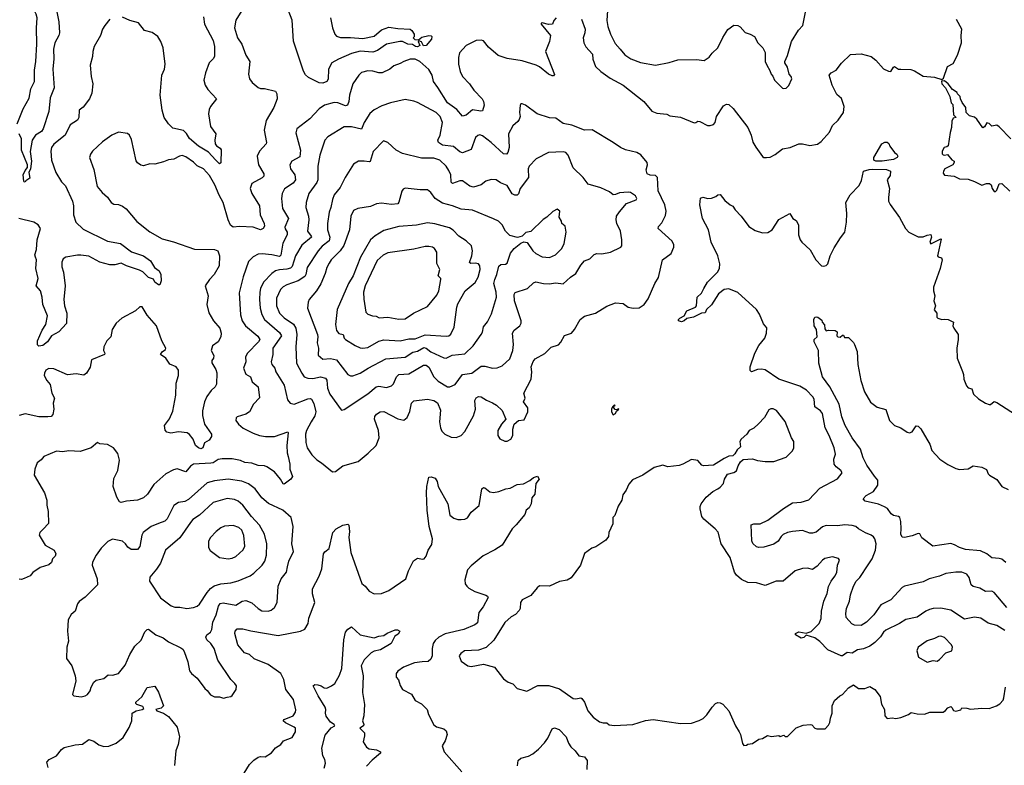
# Model space of a CAD drawing. Extents: x 2057697 to 2160550, y 827490 to 1016834.
# Tile 367 of 509: x 2111630 to 2119535, y 951158 to 957141. Entities that reach past the tile are written whole.
import ezdxf

# ---------------------------------------------------------------- set-up
doc = ezdxf.new("R2010")
doc.units = 0

msp = doc.modelspace()

# ---------------------------------------------------------------- linework, layer by layer
at = {"layer": '0CON20XD'}
for points in [[(2111611.4, 956305), (2111657.5, 956425), (2111707.6, 956512.4), (2111720.5, 956585), (2111750, 956645), (2111750.2, 956735), (2111760.2, 956805), (2111768, 956945), (2111765.3, 957075.3), (2111771.1, 957155), (2111763.8, 957185), (2111720.8, 957270.8), (2111601.2, 957421.2)], [(2113414.4, 957215), (2113365, 957136.7), (2113355.6, 957075), (2113378.5, 956995), (2113412.7, 956945), (2113445, 956856.2), (2113478.1, 956805), (2113468, 956705), (2113476, 956665), (2113495.8, 956635.8), (2113545, 956597.5), (2113565, 956589.2), (2113595, 956590), (2113685, 956567.5), (2113696.1, 956546.1), (2113698.8, 956505), (2113672, 956435), (2113608.8, 956331.2), (2113594.4, 956255), (2113611.4, 956155), (2113608.6, 956145), (2113555.8, 956085), (2113538, 956045), (2113548.5, 955975), (2113591.4, 955905), (2113591.4, 955885), (2113578.4, 955871.6), (2113494.6, 955825.4), (2113481.1, 955785), (2113492.9, 955745), (2113555, 955646.2), (2113561.2, 955575), (2113594.5, 955505), (2113596.9, 955485), (2113585, 955464), (2113565, 955454.2), (2113505, 955475.6), (2113395, 955481.9), (2113345, 955475.7), (2113322.8, 955492.8), (2113304.2, 955535.8), (2113265.3, 955675), (2113232.2, 955732.2), (2113198.1, 955815), (2113155, 955890.9), (2113105, 955944.6), (2113055, 955968.5), (2113025, 955998.9), (2112965, 956040), (2112935, 956050), (2112913.2, 956046.8), (2112868.3, 956021.7), (2112825, 956017.1), (2112785, 955999.2), (2112715, 955981.2), (2112675, 955984), (2112625, 955968.8), (2112604.1, 955974.1), (2112575, 955993.3), (2112565, 956007.5), (2112528.8, 956178.8), (2112513.3, 956215), (2112495, 956228.8), (2112425, 956239.2), (2112370, 956215), (2112295, 956160), (2112216.2, 956085), (2112198.8, 956061.2), (2112190, 956035), (2112225, 955937.5), (2112253.6, 955803.6), (2112293.4, 955753.4), (2112335.6, 955715.6), (2112363.6, 955673.6), (2112385, 955660.8), (2112425, 955657.1), (2112455, 955645.6), (2112485, 955624.2), (2112571.1, 955521.1), (2112675, 955438.9), (2112775, 955381.4), (2112865, 955359.2), (2113035, 955300.6), (2113195, 955296.2), (2113220, 955285), (2113235.9, 955245.9), (2113232.5, 955165), (2113192.6, 955097.4), (2113153.2, 955056.8), (2113120.8, 955005), (2113144, 954925), (2113132.9, 954855), (2113148.2, 954788.2), (2113186, 954725), (2113237.5, 954665), (2113249.2, 954625), (2113246, 954595), (2113225, 954556.7), (2113178, 954525), (2113167.5, 954485), (2113189.2, 954445), (2113185.8, 954425), (2113171.9, 954405), (2113173.1, 954386.9), (2113204.5, 954335), (2113213.1, 954306.9), (2113210.8, 954215), (2113200.8, 954195), (2113166.7, 954165), (2113133.2, 954116.8), (2113114.7, 954075.3), (2113097.9, 954002.1), (2113098.8, 953965), (2113113.1, 953895), (2113171.2, 953815), (2113170, 953795), (2113152.7, 953767.3), (2113114.3, 953745), (2113100, 953705), (2113085, 953696.9), (2113065, 953704.2), (2113040.8, 953725), (2113024, 953774), (2112995, 953811.2), (2112975, 953826.2), (2112905, 953833.8), (2112845, 953824), (2112811.7, 953831.7), (2112798.3, 953848.3), (2112793.8, 953885), (2112832.5, 953937.5), (2112859.7, 953999.7), (2112883, 954127), (2112887.1, 954225), (2112906.4, 954285), (2112905, 954327.5), (2112886.2, 954355), (2112836.1, 954376.1), (2112804.3, 954425), (2112761.2, 954455), (2112775, 954475.7), (2112800, 954495), (2112802.5, 954505), (2112771.4, 954565), (2112728, 954685), (2112655, 954768.8), (2112615, 954836.7), (2112595, 954836.7), (2112560, 954805), (2112451.2, 954745), (2112404.1, 954705.9), (2112373.8, 954655), (2112361.2, 954595), (2112331.2, 954565), (2112306.2, 954515), (2112304.2, 954485), (2112313.8, 954465), (2112311.2, 954455), (2112207.8, 954412.2), (2112195, 954353.3), (2112166, 954305), (2112145, 954287.5), (2112085, 954299.2), (2112015, 954291.9), (2111905, 954340), (2111865, 954342.5), (2111840.6, 954329.4), (2111829.2, 954305), (2111827.5, 954285), (2111848.8, 954245), (2111874.2, 954214.2), (2111888, 954145), (2111910.8, 954105), (2111900, 954065), (2111904.2, 954015), (2111897.3, 953972.7), (2111883.1, 953956.9), (2111857.1, 953952.9), (2111785, 953954.4), (2111675, 953979.4), (2111625, 953964.3)], [(2114126.2, 957155), (2114141.6, 957075), (2114159.5, 957025), (2114175, 957008.5), (2114206.9, 956996.9), (2114285, 956997.9), (2114385, 956990), (2114475, 957010), (2114535, 957059.4), (2114595, 957081.5), (2114665, 957070.6), (2114765.8, 957065.8), (2114780, 957055), (2114797.5, 957025), (2114797, 957003), (2114790, 956995), (2114803, 956983), (2114831.7, 956978.3), (2114859.2, 957000.8), (2114915, 957013.1), (2114935, 957011.2), (2114939.2, 957005), (2114935.4, 956984.6), (2114895, 956934.3), (2114871.8, 956931.8), (2114855, 956962.5), (2114835, 956970), (2114830, 956965), (2114842.5, 956935), (2114825, 956922.9), (2114808.6, 956925), (2114785, 956942.5), (2114746.7, 956943.3), (2114705, 956964.6), (2114683.6, 956966.4), (2114575, 956943.3), (2114502.2, 956895), (2114465, 956879.8), (2114365, 956888.4), (2114295, 956869.2), (2114190, 956825), (2114135.4, 956794.6), (2114109.5, 956745), (2114107.6, 956662.4), (2114095, 956646.2), (2114065, 956630.8), (2114035, 956634.5), (2113948.3, 956678.3), (2113925, 956698.1), (2113907.9, 956727.9), (2113867.4, 956857.4), (2113829.2, 956969.2), (2113817.4, 957137.4), (2113785, 957221.2)], [(2116349.5, 957215), (2116345.5, 957135), (2116352.2, 957085), (2116373.1, 957025), (2116410.2, 956950.2), (2116450.8, 956905), (2116488.9, 956858.9), (2116537, 956827), (2116615, 956798.1), (2116735, 956775.8), (2116845, 956798), (2116915, 956820), (2117065, 956821.2), (2117125, 956813.8), (2117165, 956840), (2117188.8, 956871.2), (2117235.4, 956914.6), (2117275, 956998.8), (2117315, 957062), (2117364.2, 957095.8), (2117395, 957094.2), (2117415, 957084.2), (2117455, 957038), (2117495.6, 957025.6), (2117528.8, 957005), (2117556.2, 956955), (2117596.2, 956915), (2117615, 956877.5), (2117616.7, 956806.7), (2117627.5, 956775), (2117653.3, 956733.3), (2117662.5, 956705), (2117677.7, 956687.7), (2117690, 956655), (2117755, 956592.5), (2117765, 956587.5)], [(2117765, 956587.5), (2117785, 956592.5), (2117806.1, 956613.9), (2117828.8, 956665), (2117823.3, 956685), (2117808.8, 956705), (2117795, 956760), (2117773.6, 956793.6), (2117773.8, 956805), (2117795, 956852.5), (2117826.9, 956965), (2117883.4, 957056.6), (2117918.8, 957095), (2117951.2, 957255)], [(2111928.9, 957205), (2111945.7, 957125), (2111950.8, 957035), (2111945.7, 957015), (2111912.5, 956955), (2111901.4, 956905), (2111905.5, 956825.5), (2111897.5, 956745), (2111906.9, 956595), (2111874.6, 956515), (2111865.4, 956405), (2111819.4, 956265), (2111805.4, 956244.6), (2111756.9, 956213.1), (2111731.9, 956175), (2111715.7, 956084.3), (2111725.3, 956005), (2111718.5, 955945), (2111704.2, 955915), (2111710.5, 955869.5), (2111680.9, 955849.1), (2111675, 955837.5), (2111665, 955840), (2111663.8, 955846.2), (2111659.6, 955895), (2111675, 955932), (2111692.9, 955955), (2111694.3, 955975), (2111644.7, 956095), (2111644.5, 956184.5), (2111625.8, 956225.8)], [(2115938, 957155), (2115917.5, 957135), (2115907.5, 957105), (2115875, 957103.3), (2115824.1, 957115.9), (2115817, 957113), (2115816.2, 957105), (2115892.5, 957015), (2115884, 956965), (2115852, 956885), (2115925, 956700), (2115915, 956691.2), (2115905, 956691.2), (2115875, 956703.8), (2115803, 956763), (2115776.4, 956776.4), (2115665, 956811.9), (2115545, 956828.6), (2115472.7, 956852.7), (2115395, 956919.2), (2115355, 956972.5), (2115335, 956977.1), (2115295, 956973.5), (2115214, 956935), (2115162.5, 956875), (2115153, 956837), (2115154.4, 956785), (2115167.5, 956725), (2115186.5, 956685), (2115242.5, 956625), (2115276.4, 956575), (2115342.5, 956505), (2115354.5, 956485), (2115358.5, 956455), (2115345, 956410), (2115334, 956406), (2115265, 956417.8), (2115215, 956374.6), (2115185, 956365.7), (2115141, 956421), (2115065.4, 956475), (2114987.7, 956597.7), (2114953.9, 956645), (2114942, 956695), (2114915, 956740), (2114841.9, 956805), (2114805, 956823.9), (2114765, 956823.6), (2114715.8, 956805.8), (2114685, 956788.1), (2114635, 956771.2), (2114602.5, 956745), (2114540, 956715), (2114515, 956714), (2114465, 956727.5), (2114425, 956730.6), (2114375, 956717.1), (2114352, 956695), (2114305.6, 956625), (2114277.1, 956535), (2114272.1, 956485), (2114262, 956455), (2114245, 956450.5), (2114185, 956473.9), (2114155, 956477.5), (2114078.8, 956455), (2114035.4, 956424.6), (2113960, 956345), (2113854.4, 956265.6), (2113846.4, 956233.6), (2113883.6, 956093.6), (2113879.7, 956040.3), (2113814.5, 956005.5), (2113799.2, 955975), (2113804, 955945), (2113840.5, 955895), (2113844.5, 955855), (2113825, 955830.4), (2113757, 955783), (2113737.1, 955745), (2113733.4, 955706.6), (2113740, 955625), (2113788.2, 955545), (2113760, 955475), (2113761.4, 955461.4), (2113777.8, 955435), (2113778.8, 955415), (2113742.3, 955347.7), (2113727.6, 955252.4), (2113715, 955241.8), (2113655, 955254.8), (2113578.2, 955261.8), (2113545, 955258.9), (2113505, 955238.6), (2113468.3, 955201.7), (2113423.4, 955076.6), (2113392.2, 954947.8), (2113403.8, 954773.8), (2113417.5, 954725), (2113443.2, 954683.2), (2113542.2, 954602.2), (2113559.2, 954575), (2113547.9, 954555), (2113458.2, 954465), (2113444.5, 954435), (2113445.5, 954395), (2113428.1, 954345), (2113446.2, 954296.2), (2113484.2, 954275), (2113495.6, 954235), (2113544.4, 954195), (2113554.5, 954105.5), (2113506.9, 954055), (2113475, 953994), (2113445, 953975.8), (2113377.5, 953955), (2113367.5, 953945), (2113366.7, 953925), (2113386, 953895), (2113425, 953864.4), (2113505, 953822.5), (2113554.5, 953804.5), (2113605, 953795.6), (2113675, 953795.5), (2113783.6, 953833.6), (2113787.1, 953825), (2113775.6, 953725), (2113776.9, 953665), (2113785.6, 953635), (2113800, 953575), (2113799.4, 953535), (2113820.8, 953475), (2113808, 953455), (2113755, 953412.5), (2113745, 953416.2), (2113723.5, 953455), (2113675, 953513.3), (2113614, 953554), (2113595, 953560.5), (2113545, 953562.9), (2113495, 953581.8), (2113438.5, 953588.5), (2113402.7, 953602.7), (2113335, 953617.1), (2113255, 953618), (2113225, 953612.1), (2113185, 953586.1), (2113165, 953580.9), (2113025, 953574.4), (2113001.5, 953558.5), (2112965, 953513.8), (2112895, 953535.8), (2112865, 953530), (2112805, 953495.6), (2112708.1, 953411.9), (2112656.4, 953333.6), (2112625.5, 953304.5), (2112575, 953286), (2112488.1, 953278.1), (2112445, 953266.2), (2112431.4, 953271.4), (2112410.5, 953310.5), (2112380, 953395), (2112385, 953460), (2112417, 953523), (2112432.5, 953605), (2112419.5, 953659.5), (2112384.1, 953704.1), (2112335, 953733.3), (2112275, 953737.5), (2112255, 953747.5), (2112205, 953706.2), (2112117, 953677), (2112025, 953681.9), (2111975, 953674.3), (2111925, 953678), (2111823.3, 953635), (2111802, 953608), (2111771.2, 953585), (2111751.2, 953535), (2111746.7, 953485), (2111829.4, 953345), (2111847.1, 953285), (2111848.1, 953245), (2111860, 953195), (2111862.9, 953097.1), (2111818.2, 953051.8)], [(2112354.3, 957145.7), (2112313.8, 957095)], [(2113105.6, 957165), (2113114.4, 957105), (2113183.5, 956975), (2113194.5, 956925), (2113195.4, 956844.6), (2113185, 956826), (2113152, 956795), (2113122, 956715), (2113110, 956655), (2113120, 956615), (2113140.2, 956580.2), (2113210, 956505), (2113161.2, 956445), (2113150.3, 956419.7), (2113145.8, 956384.2), (2113161.4, 956285), (2113204, 956225), (2113195.8, 956174.2), (2113200, 956145), (2113209.7, 956129.7), (2113240.8, 956110.8), (2113246.9, 956096.9), (2113245, 955992.5), (2113235, 955984), (2113202.5, 956017.5), (2113146.7, 956076.7), (2113067.3, 956127.3), (2112995, 956188.1), (2112968.7, 956228.7), (2112945, 956252.3), (2112859.5, 956269.5), (2112824.2, 956304.2), (2112789.4, 956355), (2112774.6, 956414.6), (2112758.9, 956535), (2112772.2, 956695), (2112794.3, 956745), (2112797.3, 956782.7), (2112782.2, 956915), (2112763.3, 956965), (2112740, 957005), (2112695, 957038.6), (2112633.3, 957055), (2112585, 957115.8), (2112515, 957134), (2112455, 957162)], [(2116142.1, 957145), (2116169.1, 957065), (2116167.5, 957035), (2116154.7, 956995), (2116159.1, 956955), (2116174.4, 956924.4), (2116230, 956865), (2116230.8, 956825), (2116253.1, 956765), (2116295, 956724.4), (2116372.2, 956672.2), (2116475.8, 956615), (2116640, 956485), (2116705, 956406.7), (2116745, 956390), (2116825, 956382.5), (2116850.7, 956370.7), (2116935, 956360), (2117045, 956313.3), (2117060, 956315), (2117074.1, 956325.9), (2117090, 956325), (2117152.2, 956292.2), (2117175, 956290.6), (2117199.7, 956300.3), (2117213.3, 956315), (2117224, 956365), (2117280.3, 956449.7), (2117305, 956463.3), (2117325, 956460), (2117358.3, 956428.3), (2117475.3, 956275.3), (2117503.3, 956215), (2117517.2, 956157.2), (2117539.3, 956119.3), (2117595, 956044), (2117605, 956036), (2117625, 956034.4)], [(2117625, 956034.4), (2117655, 956038.8), (2117695, 956058.8), (2117755, 956105.6), (2117815, 956115.7), (2117885, 956145.7), (2117914.2, 956145.8), (2117975, 956131.9), (2118035, 956142.9), (2118065, 956162.5), (2118131.7, 956238.3), (2118155, 956291.2), (2118201.2, 956335), (2118243.3, 956395), (2118250, 956445), (2118228.3, 956508.3), (2118191.1, 956541.1), (2118152, 956615), (2118130, 956695), (2118145, 956713.3), (2118185, 956736.7), (2118228.8, 956791.2), (2118299.3, 956860.7), (2118385, 956867.5), (2118466.8, 956846.8), (2118503.8, 956815), (2118565, 956746), (2118606.7, 956726.7), (2118625, 956725.8), (2118645, 956760), (2118655, 956764), (2118685, 956744.2), (2118705.8, 956744.2), (2118785, 956742.5), (2118815, 956730.8), (2118885, 956688), (2118975, 956680), (2119035, 956660), (2119047, 956673), (2119080, 956765), (2119125, 956790), (2119158.8, 956855), (2119191.2, 956955), (2119188.9, 957015), (2119194.5, 957065), (2119151.3, 957141.3)], [(2112313.8, 957095), (2112296, 957065), (2112279.2, 957015), (2112229.4, 956925), (2112217.8, 956885), (2112215.4, 956844.6), (2112197.1, 956775), (2112204.3, 956685), (2112218.1, 956625), (2112208.7, 956551.3), (2112191.5, 956505), (2112139.8, 956440.2), (2112108.8, 956415), (2112104.4, 956355), (2112095.8, 956335), (2112035, 956296), (2111996.8, 956213.2), (2111905, 956142.5), (2111887.1, 956115), (2111879.5, 956085), (2111884.5, 956014.5), (2111921.2, 955915), (2111965, 955838.8), (2111998.9, 955808.9), (2112054.7, 955684.7), (2112063.7, 955646.3), (2112062, 955575), (2112081.2, 955515), (2112138.7, 955458.7), (2112335, 955363.8), (2112440, 955345), (2112528.8, 955278.8), (2112625, 955246.7), (2112680, 955205), (2112713.6, 955153.6), (2112750.6, 955125), (2112763.3, 955095), (2112767.5, 955045), (2112756.1, 955013.9), (2112745, 955012.5), (2112716.7, 955035), (2112705, 955060), (2112665, 955072), (2112618.5, 955118.5), (2112592.1, 955132.1), (2112486.9, 955166.9), (2112445, 955187.8), (2112395, 955174.6), (2112354.7, 955174.7), (2112274.7, 955194.7), (2112185, 955242.1), (2112121.2, 955251.2), (2112095, 955252.1), (2112001.2, 955235), (2111979.1, 955220.9), (2111968.5, 955195), (2111967.8, 955157.8), (2111980.9, 955115), (2111994.6, 955005.4), (2111984.6, 954895), (2111990.9, 954845), (2112009.5, 954785), (2112005, 954703.8), (2111945, 954637.1), (2111886.8, 954603.2), (2111852.9, 954555), (2111815, 954526.9), (2111785, 954520), (2111772.3, 954532.3), (2111772.2, 954565), (2111810.8, 954649.2), (2111839.3, 954695), (2111853.6, 954765), (2111815.5, 954855), (2111810.3, 954915), (2111796.2, 954966.2), (2111763.5, 955005), (2111778.2, 955065), (2111760.6, 955145), (2111765.4, 955215), (2111757.8, 955235), (2111751.1, 955255), (2111764.5, 955295.5), (2111769.6, 955375), (2111796.7, 955465), (2111780, 955495), (2111745, 955516.2), (2111624.7, 955544.7)], [(2119587.5, 956185), (2119495, 956280), (2119475, 956293.3), (2119435, 956287.5), (2119415, 956307.5), (2119395, 956312.5), (2119375, 956280), (2119363.6, 956273.6), (2119315, 956342.5), (2119295, 956357.5), (2119255, 956370), (2119230, 956395), (2119227.5, 956435), (2119196.4, 956476.4), (2119182.5, 956505), (2119180, 956525), (2119160, 956545), (2119156.4, 956556.4), (2119120.5, 956580.5), (2119085, 956627.5), (2119055, 956650), (2119031.7, 956648.3), (2119032.5, 956625), (2119063.6, 956593.6), (2119097.5, 956525), (2119110, 956475), (2119121.7, 956461.7), (2119128.3, 956378.3), (2119150, 956355), (2119125, 956350), (2119113.6, 956326.4), (2119112.5, 956275), (2119100, 956235), (2119085, 956130), (2119075, 956120), (2119053.6, 956116.4), (2119037.5, 956085), (2119037.5, 956065), (2119045, 956057.5), (2119055, 956053.3), (2119078.3, 956058.3), (2119115, 956016), (2119132.5, 956005), (2119132.5, 955995), (2119122.5, 955975), (2119058.8, 955945), (2119046, 955925), (2119045, 955910), (2119055, 955893.3), (2119134.1, 955884.1), (2119175, 955863.8), (2119245, 955860), (2119295, 955843.3), (2119355, 955813.3), (2119393.6, 955826.4), (2119415.8, 955825.8), (2119428.8, 955815), (2119436.7, 955785), (2119455, 955762.5), (2119465, 955763.3), (2119475.8, 955774.2), (2119495, 955822.5), (2119515, 955827.5), (2119580, 955765)], [(2114142.5, 953512.5), (2114165, 953514.2), (2114225, 953560.8), (2114346.7, 953595), (2114428.3, 953661.7), (2114492, 953725), (2114515.6, 953785), (2114511.9, 953845), (2114480, 953935), (2114482.4, 953957.6), (2114494.5, 953975.5), (2114525, 953994.3), (2114555, 953995.6), (2114665, 953936.9), (2114715, 953928), (2114741.3, 953948.7), (2114763.4, 953996.6), (2114776.9, 954065), (2114795, 954081.9), (2114905, 954095.6), (2114956.2, 954085), (2114985, 954065.6), (2115008.1, 954008.1), (2115001.5, 953915), (2115009.6, 953865), (2115019.1, 953839.1), (2115043.8, 953815), (2115095, 953790.8), (2115135, 953787.1), (2115175, 953804), (2115202.9, 953837.1), (2115275, 953962), (2115288.9, 954015), (2115285.6, 954084.4), (2115295, 954106.7), (2115315, 954118), (2115335, 954114), (2115377.6, 954087.6), (2115427, 954067), (2115457.9, 954047.9), (2115503.3, 954005), (2115532.5, 953935), (2115497.5, 953895), (2115468, 953845), (2115469.2, 953805), (2115485, 953778.8), (2115525, 953758.8), (2115545, 953758.8), (2115573.3, 953775), (2115590, 953805), (2115590, 953855), (2115600, 953895), (2115635, 953923.3), (2115679.3, 953930.7), (2115709.2, 953995), (2115710.8, 954025), (2115676.2, 954075), (2115688, 954105), (2115678.8, 954145), (2115738.1, 954255), (2115741.4, 954315), (2115735.6, 954355), (2115751.5, 954398.5), (2115769.5, 954420.5), (2115847.3, 954462.7), (2115896.2, 954513.8), (2115955, 954532.5), (2115976.1, 954553.9), (2116004.2, 954605.8), (2116061.2, 954625), (2116085, 954653.8), (2116129.5, 954735), (2116165, 954761.2), (2116253.9, 954786.1), (2116345, 954841.2), (2116415, 954868.8), (2116475, 954863.8), (2116515, 954834.2), (2116555, 954825.8), (2116605, 954828.1), (2116644.2, 954855), (2116675, 954900), (2116728.6, 955025), (2116758.3, 955071.7), (2116790.8, 955215), (2116861.2, 955265), (2116881.2, 955315), (2116882, 955335), (2116868, 955365), (2116757.1, 955465), (2116759.7, 955480.3), (2116785, 955511.2), (2116815, 955570), (2116819.4, 955605), (2116809.5, 955655), (2116756.6, 955766.6), (2116752.2, 955875), (2116735, 955890), (2116693.4, 955893.4), (2116669.2, 955905), (2116659.2, 955935), (2116671.2, 955975), (2116668.8, 955995), (2116617, 956057), (2116585, 956074), (2116495, 956096), (2116453.3, 956115), (2116395, 956156.2), (2116225.8, 956255.8), (2116165, 956255.7), (2116063.4, 956293.4), (2115995, 956308.6), (2115935, 956352), (2115885, 956352.5), (2115785.9, 956385.9), (2115692.5, 956455), (2115665, 956466.7), (2115653.3, 956466.7), (2115647.5, 956455), (2115643.8, 956395), (2115648.8, 956365), (2115639.2, 956340.8), (2115630, 956325), (2115589.5, 956290.5), (2115554.3, 956225.7), (2115559.6, 956115), (2115550, 956075), (2115539.5, 956060.5), (2115515, 956064.4), (2115415, 956156.1), (2115345, 956210), (2115325, 956217.5), (2115307.4, 956212.6), (2115290.6, 956195), (2115255, 956099.2), (2115185, 956072.9), (2115165, 956081.1), (2115113.1, 956123.1), (2115026, 956135), (2114993.8, 956155), (2114986.4, 956175), (2115006.6, 956215), (2115024.4, 956315), (2115006.9, 956365), (2114975, 956395.5), (2114825, 956475.8), (2114795, 956487.5), (2114725, 956500), (2114607.5, 956475), (2114538.8, 956448.8), (2114475, 956418.6), (2114441.4, 956388.6), (2114395.4, 956314.6), (2114375, 956262.2), (2114295, 956282), (2114235, 956280), (2114105, 956200.6), (2114080, 956175), (2114038.9, 956055), (2114024.6, 955965), (2114024.6, 955855), (2114015.8, 955834.2), (2113951.5, 955745), (2113929.5, 955675), (2113928.2, 955635), (2113948.5, 955565), (2113951.1, 955535), (2113941.1, 955445), (2113971.5, 955405), (2113972.5, 955395), (2113895, 955331.9), (2113844.8, 955245.2), (2113818.8, 955161.2), (2113805, 955147.5), (2113775, 955138.8), (2113715.3, 955134.7), (2113685, 955124.5), (2113655, 955104.4), (2113587.5, 955035), (2113564.6, 954985), (2113558.5, 954955), (2113554.7, 954895), (2113560.7, 954825), (2113574.2, 954774.2), (2113595.5, 954735), (2113715, 954632.1), (2113733.1, 954605), (2113662.9, 954505), (2113662.9, 954455), (2113649.5, 954395), (2113655.5, 954375), (2113680, 954345), (2113685.5, 954315), (2113755, 954208.8), (2113779.7, 954089.7), (2113803, 954063), (2113835, 954055.8), (2113945, 954099.5), (2113965, 954100.6), (2113974.5, 954094.5), (2113990.9, 954060.9), (2114008.5, 953995), (2113999.1, 953960.9), (2113970.9, 953915), (2113932.2, 953845), (2113924, 953815), (2113927, 953747), (2113939.2, 953705), (2113975, 953648.1), (2114015, 953608.1), (2114054, 953585), (2114142.5, 953512.5)], [(2114215, 954006.2), (2114235, 954012), (2114425, 954137.9), (2114492.9, 954195), (2114515, 954200.8), (2114575, 954189.5), (2114615, 954202.2), (2114631.3, 954218.7), (2114655, 954274.2), (2114674, 954295), (2114755, 954299.6), (2114872.6, 954367.4), (2114895, 954367.3), (2114915, 954353.1), (2114955, 954275.6), (2114989.6, 954239.6), (2115065, 954195.6), (2115085, 954194.4), (2115126.4, 954213.6), (2115185, 954292.5), (2115260.6, 954305), (2115335, 954359.6), (2115365, 954361.1), (2115425, 954344.4), (2115465, 954348.1), (2115505, 954364.3), (2115565, 954420), (2115589.1, 954485), (2115593.6, 954535), (2115587.8, 954625), (2115601.1, 954648.9), (2115645.4, 954684.6), (2115656.9, 954705), (2115656.5, 954725), (2115602.2, 954885), (2115599.4, 954935), (2115607.1, 954952.9), (2115706, 954985), (2115755, 955029.2), (2115775, 955038.6), (2115835, 955024.2), (2115882.3, 955022.3), (2115935, 955030), (2115995, 955022.5), (2116052, 955075), (2116096, 955105), (2116135, 955171.2), (2116164, 955205), (2116207.3, 955222.7), (2116242.7, 955257.3), (2116265, 955263.8), (2116305, 955261.2), (2116375, 955276), (2116455.8, 955314.2), (2116464, 955326), (2116464.3, 955375), (2116454.4, 955445), (2116424.5, 955504.5), (2116419.2, 955535), (2116422, 955565), (2116445, 955600), (2116502.5, 955665), (2116578.8, 955695), (2116583.8, 955705), (2116575, 955726.7), (2116535, 955753.3), (2116515, 955757.5), (2116445, 955751.4), (2116415, 955737.5), (2116395, 955736.2), (2116365, 955760), (2116295, 955790.8), (2116195, 955821.2), (2116153.3, 955875), (2116072.8, 955952.8), (2116032.9, 956055), (2116014.6, 956074.6), (2115995, 956081.5), (2115875.5, 956074.5), (2115775.6, 956024.4), (2115719.4, 955965), (2115713.5, 955945), (2115714.5, 955875), (2115647.3, 955785), (2115636.2, 955743.8), (2115625, 955732.2), (2115605, 955731.5), (2115585, 955743.6), (2115545, 955810.5), (2115491.5, 955831.5), (2115455, 955855.8), (2115415, 955859.4), (2115374, 955846), (2115335, 955814.4), (2115275, 955797.5), (2115245, 955804.4), (2115185, 955848.8), (2115165, 955847.9), (2115105, 955827.1), (2115095, 955836.7), (2115090.8, 955895), (2115075, 955930), (2115053.1, 955965), (2115004, 956015), (2114955, 956029.1), (2114855, 956030.4), (2114705, 956067.3), (2114652.9, 956092.9), (2114585, 956154.2), (2114550.5, 956169.5), (2114467.6, 956082.4), (2114445, 956004), (2114435, 956000), (2114395, 956006.7), (2114350, 956005), (2114309.7, 955980.3), (2114242.5, 955875), (2114203.5, 955795), (2114154, 955736), (2114140.8, 955699.2), (2114129.1, 955635), (2114114.7, 955595.3), (2114101.8, 955505), (2114102.5, 955455), (2114120.8, 955395), (2114115, 955366.5), (2114057.5, 955322.5), (2114025.4, 955285), (2113938.5, 955151.5), (2113927.7, 955095), (2113919.5, 955080.5), (2113865, 955044.6), (2113776.1, 955013.9), (2113745, 954996.5), (2113725.5, 954975), (2113693, 954907), (2113692, 954845), (2113716.2, 954786.2), (2113755, 954748.8), (2113828, 954698), (2113848, 954665), (2113856.3, 954613.7), (2113847.7, 954515), (2113852.9, 954385), (2113894.7, 954304.7), (2113915.3, 954275.3), (2113943.4, 954263.4), (2113985, 954262.4), (2114045, 954276.2), (2114085, 954263.6), (2114095, 954248.8), (2114102.8, 954185), (2114119.5, 954135), (2114210.3, 954010.3), (2114215, 954006.2)], [(2118555, 956004.4), (2118505, 956006.2), (2118487.5, 956015), (2118488.8, 956035), (2118552.5, 956145), (2118575, 956157.5), (2118595, 956157.5), (2118608.3, 956148.3), (2118617.5, 956125), (2118652.5, 956075), (2118673, 956063), (2118680, 956045), (2118675, 956033.8), (2118645, 956019.2), (2118555, 956004.4)], [(2119554.8, 952424.8), (2119455, 952545.6), (2119435, 952554.4), (2119385, 952552.9), (2119340, 952580), (2119285, 952591.4), (2119270, 952605), (2119254.3, 952665), (2119235, 952690.8), (2119195, 952706.9), (2119145, 952708.6), (2119065.8, 952695.8), (2119015, 952675.6), (2118932.5, 952655), (2118885, 952630), (2118734.5, 952595.5), (2118715.4, 952584.6), (2118624.3, 952485), (2118542.9, 952445), (2118488.1, 952365), (2118429.2, 952305), (2118385, 952278.5), (2118332.7, 952282.7), (2118311.7, 952291.7), (2118266.9, 952345), (2118263.1, 952375), (2118268.9, 952415), (2118293.3, 952475), (2118301.4, 952525), (2118325.8, 952595), (2118345.7, 952635), (2118375, 952666), (2118442.4, 952767.6), (2118473.8, 952815), (2118500.5, 952885), (2118505.6, 952935), (2118495.8, 952975), (2118485, 952992), (2118465.5, 953005.5), (2118422.1, 953022.1), (2118365, 953054.2), (2118343.3, 953075), (2118315, 953082.5), (2118255, 953088.2), (2118195, 953079.1), (2118105, 953082.1), (2118075, 953070.5), (2118025, 953028.5), (2117995, 953019.6), (2117975, 953021.1), (2117915, 953042.7), (2117835.4, 953034.6), (2117794.6, 953025.4), (2117760.2, 953009.8), (2117742.9, 952995), (2117720, 952955), (2117685, 952933.5), (2117605, 952908.5), (2117564.3, 952904.3), (2117545, 952911.2), (2117517.7, 952937.7), (2117508.8, 952958.8), (2117503.9, 953086.1), (2117524, 953096), (2117575, 953095.7), (2117636.4, 953123.6), (2117761.7, 953218.3), (2117835, 953262.7), (2117905, 953269.5), (2117965, 953286.9), (2118055, 953381.8), (2118195, 953456.9), (2118234, 953505), (2118223.2, 953523.2), (2118185, 953554), (2118170, 953575), (2118168, 953615), (2118179.2, 953655), (2118168.6, 953705), (2118129.1, 953805), (2118097.1, 953867.1), (2118075, 953981.2), (2118060.9, 954000.9), (2118014.3, 954035), (2118009.2, 954095), (2117997.5, 954115), (2117947.4, 954167.4), (2117895, 954200.6), (2117726, 954255), (2117615, 954331.8), (2117585, 954337.3), (2117552.7, 954332.7), (2117505, 954316.2), (2117493.8, 954325), (2117494.4, 954355), (2117532.3, 954465), (2117565, 954526.9), (2117613.7, 954586.3), (2117625.8, 954625.8), (2117628.3, 954668.3), (2117601.4, 954701.4), (2117568.9, 954778.9), (2117545.7, 954815), (2117395, 954952.7), (2117325, 954980.4), (2117285, 954975.5), (2117239.8, 954940.2), (2117185, 954854), (2117143.3, 954815), (2117132.5, 954787.5), (2117105, 954786.2), (2117040, 954755), (2116987.5, 954742.5), (2116965, 954724), (2116945, 954716.7), (2116920, 954725), (2116920, 954735), (2116930, 954745), (2116966.4, 954763.6), (2116987.5, 954805), (2117056.7, 954835), (2117063.3, 954845), (2117070, 954915), (2117103.4, 954946.6), (2117121.9, 954985), (2117153.1, 955035), (2117233.5, 955115), (2117248.2, 955145), (2117251.3, 955181.3), (2117235.5, 955245.5), (2117183.1, 955355), (2117160, 955455), (2117112.5, 955545), (2117090, 955655), (2117095, 955707.5), (2117115, 955716.7), (2117155, 955706.7), (2117185, 955710), (2117218.3, 955721.7), (2117235, 955736.7), (2117255, 955737.5), (2117290.5, 955690.5), (2117333.3, 955655), (2117356.2, 955645), (2117374.4, 955614.4), (2117424, 955565), (2117485, 955481.2), (2117535, 955449.2), (2117595, 955430.8), (2117635.5, 955434.5), (2117672, 955455), (2117725, 955538), (2117813, 955587), (2117836.7, 955546.7), (2117865, 955530), (2117882, 955495), (2117884.3, 955414.3), (2117895.8, 955375), (2117910, 955355), (2117975.8, 955295), (2118022, 955215), (2118067, 955167), (2118085, 955162), (2118105, 955168.1), (2118119.5, 955180.5), (2118137.8, 955245), (2118168.6, 955311.4), (2118219.4, 955390.6), (2118256.2, 955435), (2118268.9, 955515), (2118271.1, 955585), (2118264.2, 955675), (2118298.8, 955735), (2118370, 955810), (2118388.3, 955851.7), (2118404.6, 955925.4), (2118450.5, 955939.5), (2118475, 955940.4), (2118588.9, 955938.9), (2118622.5, 955925), (2118619.1, 955890.9), (2118596.2, 955855), (2118613.8, 955785), (2118605.7, 955714.3), (2118605.8, 955685), (2118617.9, 955657.9), (2118695, 955553.3), (2118741.2, 955465), (2118770, 955435), (2118845, 955398.8), (2118885, 955398.8), (2118915, 955412), (2118946.2, 955416.2), (2118950, 955395), (2118936.7, 955355), (2118945, 955343.3), (2119025, 955382.5), (2119029.3, 955379.3), (2119000, 955245), (2119005, 955237.5), (2119031.2, 955231.2), (2119037.1, 955215), (2119019.2, 955145), (2118966.2, 954995), (2118966.2, 954965), (2118976.7, 954925), (2118970, 954885), (2118983.3, 954845), (2118971.7, 954811.7), (2118993.8, 954785), (2118992.5, 954755), (2119002.5, 954745), (2119035, 954734), (2119055, 954738.8), (2119084.1, 954734.1), (2119127.5, 954715), (2119123.3, 954685), (2119130, 954665), (2119163.6, 954613.6), (2119166.2, 954575), (2119153.8, 954505), (2119156.2, 954425), (2119198.9, 954318.9), (2119208.6, 954295), (2119210.8, 954255), (2119231.7, 954201.7), (2119245, 954186.7), (2119275, 954177.5), (2119288.8, 954135), (2119328.3, 954098.3), (2119384.1, 954064.1), (2119415, 954053.3), (2119425, 954052.5), (2119453.6, 954076.4), (2119475, 954070), (2119625, 953973.3)], [(2114285, 954281.9), (2114305, 954283.5), (2114365, 954303.5), (2114429.2, 954345), (2114570.1, 954419.9), (2114725, 954433.9), (2114787.9, 954472.1), (2114825, 954481.9), (2114875, 954509.2), (2114895, 954505.3), (2114931.9, 954475), (2115035, 954426.9), (2115055, 954425.8), (2115102, 954448), (2115205, 954459.4), (2115270.6, 954525), (2115336, 954615), (2115345.7, 954634.3), (2115353.2, 954676.8), (2115385, 954716.2), (2115418.6, 954781.4), (2115459.6, 954915), (2115456.1, 954953.9), (2115435.9, 955025), (2115445, 955056.7), (2115461.8, 955095), (2115477.4, 955162.6), (2115494.5, 955175.5), (2115531.4, 955178.6), (2115543.1, 955186.9), (2115571.3, 955268.7), (2115601.2, 955305), (2115655, 955346.7), (2115677, 955357), (2115703.6, 955353.6), (2115750, 955285), (2115775.5, 955265.5), (2115825, 955236.9), (2115885, 955232.5), (2115931.4, 955255), (2115983.1, 955305), (2116001.9, 955345), (2116016.5, 955435), (2116009.2, 955485), (2115983.8, 955505), (2115981.2, 955525), (2115961.2, 955555), (2115967.5, 955605), (2115945, 955620), (2115909.5, 955600.5), (2115862.5, 955555), (2115832.7, 955537.3), (2115735, 955442.5), (2115695, 955433.8), (2115665, 955403.3), (2115626.1, 955393.9), (2115565, 955408.8), (2115530, 955445), (2115503.8, 955495), (2115473.8, 955525), (2115435, 955542.9), (2115265, 955611.9), (2115175, 955620.5), (2115105, 955647.5), (2115025, 955668.5), (2114965.7, 955705), (2114930.6, 955755), (2114905, 955775.7), (2114845, 955774.4), (2114725, 955790), (2114708.8, 955781.2), (2114698, 955765), (2114675, 955677.5), (2114665, 955664.2), (2114615, 955657.1), (2114535, 955668), (2114495, 955664.2), (2114446.8, 955643.2), (2114345, 955627.1), (2114310.6, 955609.4), (2114288.9, 955565), (2114277.7, 955455), (2114232.3, 955327.7), (2114204.4, 955285), (2114130.5, 955215), (2114115, 955186.2), (2114096.8, 955153.2), (2114083.3, 955105), (2114047.4, 955022.6), (2114012.2, 954965), (2113955.7, 954895), (2113947, 954873), (2113942, 954825), (2114021.8, 954615), (2114024.6, 954595), (2114017.8, 954547.8), (2114028.6, 954505), (2114027.9, 954447.9), (2114065, 954415.7), (2114125, 954421.8), (2114175, 954412.7), (2114265, 954294.2), (2114285, 954281.9)], [(2114385, 954504.4), (2114425, 954511.5), (2114515, 954561.3), (2114555, 954572.8), (2114685, 954564.1), (2114755, 954580.6), (2114805, 954580.9), (2114885, 954610.9), (2115055, 954601.1), (2115075, 954604.6), (2115092.4, 954617.6), (2115117.4, 954672.6), (2115140, 954835), (2115148.7, 954861.3), (2115208, 954965), (2115287.6, 955032.4), (2115310.6, 955075), (2115326.5, 955135), (2115323.5, 955165), (2115312.7, 955182.7), (2115288, 955188), (2115252.5, 955185), (2115242.8, 955192.8), (2115260.5, 955245), (2115265.7, 955285), (2115256.6, 955326.6), (2115215, 955365.8), (2115155, 955402.9), (2115111.7, 955451.7), (2115081.7, 955471.7), (2114963.9, 955503.9), (2114905, 955511.1), (2114815, 955492.5), (2114675, 955480.5), (2114555, 955448.5), (2114483.3, 955406.7), (2114445.6, 955375), (2114367.5, 955235), (2114308, 955085), (2114271.5, 955025), (2114180, 954815), (2114166.5, 954695), (2114175, 954647.5), (2114192.5, 954622.5), (2114227.5, 954615), (2114235.7, 954585), (2114245.4, 954575.4), (2114325, 954525.6), (2114365, 954507.1), (2114385, 954504.4)], [(2114675, 954737.3), (2114725, 954741.1), (2114792, 954785), (2114905, 954839.4), (2114979.1, 954930.9), (2114994.4, 954965), (2115011.9, 955055), (2115010.8, 955065), (2114989.5, 955085), (2115003.6, 955135), (2114979.5, 955185), (2114978.1, 955275), (2114962, 955305), (2114945, 955315.6), (2114915, 955321.9), (2114885, 955321.1), (2114795, 955298.8), (2114585, 955270.9), (2114547.4, 955252.6), (2114501.5, 955208.5), (2114403.8, 955005), (2114390.8, 954955), (2114392.8, 954897.2), (2114408.6, 954795), (2114425, 954778.6), (2114462.5, 954765), (2114492.3, 954762.3), (2114517.7, 954747.7), (2114585, 954754.4), (2114675, 954737.3)], [(2119548.9, 952785), (2119515, 952811.9), (2119495, 952818.5), (2119435, 952821.9), (2119394.2, 952855), (2119345, 952879.1), (2119225, 952889.6), (2119175, 952904.6), (2119135, 952928.2), (2119105, 952936.4), (2118962.5, 952915), (2118874.1, 952984.1), (2118856.2, 953015), (2118845, 953018.8), (2118795, 952998.8), (2118735, 952985.7), (2118715, 952989.4), (2118703.3, 953013.3), (2118707.7, 953055), (2118704.2, 953115), (2118695.8, 953145), (2118686.2, 953155), (2118645, 953161.2), (2118626.7, 953175), (2118598.1, 953218.1), (2118572.4, 953232.4), (2118525, 953254.3), (2118418.3, 953278.3), (2118402.5, 953295), (2118426.4, 953323.6), (2118484.2, 953355.8), (2118520.8, 953405), (2118520.8, 953445), (2118492.5, 953477.5), (2118431.9, 953565), (2118401.4, 953625), (2118380.5, 953695), (2118313.3, 953785), (2118257.5, 953885), (2118231.4, 953955), (2118210, 954055), (2118135.3, 954195.3), (2118076.5, 954275), (2118046, 954385), (2118043.3, 954485), (2118007.5, 954555), (2118010, 954575), (2118032.5, 954595), (2118027.1, 954655), (2118010, 954685), (2118005.8, 954735), (2118013.8, 954755), (2118025, 954757.5), (2118037.5, 954755), (2118070, 954730), (2118073.3, 954715), (2118092, 954692), (2118095, 954660), (2118103.9, 954643.9), (2118125, 954650), (2118177, 954647), (2118192.5, 954635), (2118190, 954605), (2118200, 954595), (2118217, 954593), (2118235, 954610), (2118245, 954610), (2118251.7, 954591.7), (2118285, 954590), (2118325, 954550), (2118332.5, 954535), (2118353, 954477), (2118358.6, 954375), (2118384.2, 954245), (2118413.4, 954153.4), (2118461.1, 954071.1), (2118515, 954032.5), (2118585, 954012.5), (2118613.3, 953925), (2118654.4, 953884.4), (2118705.6, 953865.6), (2118755, 953830), (2118775, 953826.2), (2118795, 953833.8), (2118828.8, 953881.2), (2118845, 953878), (2118865, 953858), (2118914, 953775), (2118936.2, 953735), (2118954.2, 953685), (2119018.8, 953615), (2119081.7, 953571.7), (2119145, 953540), (2119175, 953532), (2119244.1, 953535.9), (2119285, 953560), (2119355, 953548.8), (2119391.7, 953531.7), (2119405.8, 953495.8), (2119415.6, 953485.6), (2119475, 953450), (2119516.7, 953395), (2119565, 953370)], [(2116395, 953970), (2116415, 953980), (2116421.7, 953998.3), (2116440, 954015), (2116435, 954020), (2116430, 954010), (2116411.7, 954011.7), (2116400, 954025), (2116400, 954040), (2116410, 954045), (2116405, 954050), (2116390, 954035), (2116382.5, 954015), (2116383, 953993), (2116395, 953970)], [(2119538.6, 952238.6), (2119475, 952279.4), (2119405, 952297.5), (2119348, 952338), (2119295, 952346.9), (2119215, 952331.5), (2119105, 952403.5), (2119025, 952418.2), (2118965, 952415.5), (2118935, 952406.7), (2118905, 952394.3), (2118835, 952345.6), (2118745, 952327.1), (2118695, 952295.8), (2118585, 952243.1), (2118565, 952227.1), (2118540.6, 952189.4), (2118495, 952142.2), (2118455, 952112.7), (2118405, 952091.2), (2118357, 952083), (2118315, 952058), (2118275, 952062.5), (2118235, 952036.7), (2118225, 952036.7), (2118117.5, 952085), (2118055, 952151.2), (2118015, 952180), (2117945, 952202.5), (2117925, 952183.3), (2117905, 952177.5), (2117860, 952205), (2117860, 952215), (2117885, 952228.8), (2117945, 952217.5), (2117985, 952230.8), (2118049.2, 952295), (2118064.2, 952335), (2118067.1, 952395), (2118085.7, 952475), (2118113.2, 952536.8), (2118125, 952592.5), (2118144.3, 952635.7), (2118174.2, 952675.8), (2118190, 952705), (2118197, 952763), (2118212.5, 952805), (2118205, 952816.2), (2118155, 952831.2), (2118095, 952816.7), (2118075, 952803.3), (2118033.3, 952755), (2117995, 952730), (2117955, 952740), (2117915, 952738), (2117855, 952718), (2117760, 952635), (2117705, 952636.2), (2117615, 952600), (2117545, 952622), (2117475, 952624.4), (2117425, 952647.8), (2117384.1, 952684.1), (2117368.5, 952708.5), (2117335.4, 952825), (2117262.7, 952935), (2117237.3, 953027.3), (2117215, 953055.7), (2117122.1, 953132.1), (2117107.3, 953155), (2117092.9, 953215), (2117094.3, 953235), (2117101.4, 953255), (2117140.9, 953309.1), (2117195, 953356.2), (2117236.7, 953375), (2117255, 953390), (2117280.7, 953419.3), (2117290, 953455), (2117312.5, 953495), (2117365, 953506.2), (2117385, 953521.2), (2117398.3, 953561.7), (2117416.7, 953593.3), (2117439.3, 953610.7), (2117513.6, 953616.4), (2117554.2, 953604.2), (2117615, 953596.2), (2117685, 953596.7), (2117785, 953631.2), (2117835, 953680), (2117846.2, 953705), (2117846.2, 953755), (2117828, 953785), (2117775, 953916.7), (2117705.9, 954005.9), (2117679.3, 954019.3), (2117660.7, 954019.3), (2117645, 954010), (2117610.7, 953949.3), (2117563, 953897), (2117525, 953862.5), (2117487.5, 953845), (2117467.5, 953815), (2117422.5, 953775), (2117413.3, 953755), (2117417.7, 953712.3), (2117391.7, 953688.3), (2117373, 953657), (2117355, 953640), (2117325, 953637.5), (2117285, 953620), (2117200, 953565), (2117120.7, 953560.7), (2117107, 953567), (2117073.6, 953603.6), (2117025, 953611.2), (2116955, 953573.8), (2116925, 953564), (2116835, 953553.3), (2116795, 953567.5), (2116725, 953547.5), (2116632.5, 953485), (2116551.2, 953448.8), (2116521.2, 953415), (2116498.8, 953365), (2116472.3, 953327.7), (2116464, 953285), (2116435, 953237.5), (2116407.7, 953162.3), (2116392.5, 953145), (2116391.2, 953095), (2116360, 953025), (2116357, 952993), (2116336.4, 952963.6), (2116255, 952911.2), (2116225, 952901.2), (2116165, 952857.5), (2116133.3, 952765), (2116059.1, 952660.9), (2116025, 952644.2), (2115965, 952632), (2115884, 952594), (2115805, 952596.7), (2115785, 952582.5), (2115735, 952521.2), (2115665, 952486), (2115651.4, 952465), (2115647.8, 952415), (2115640.3, 952399.7), (2115611.1, 952368.9), (2115575, 952348.6), (2115525, 952304.3), (2115437.9, 952162.1), (2115375, 952103.8), (2115315, 952081.2), (2115202.5, 952075), (2115171.2, 952055), (2115160, 952035), (2115175, 951993.8), (2115227.5, 951955), (2115255, 951951.4), (2115355, 951968.8), (2115442.5, 951945), (2115515, 951851.2), (2115552.5, 951825), (2115590.5, 951810.5), (2115624.2, 951774.2), (2115703, 951753), (2115790.9, 951799.1), (2115877.8, 951797.8), (2115965, 951771.4), (2116075, 951692.5), (2116095, 951690.8), (2116135, 951700), (2116143.3, 951695), (2116164.3, 951665), (2116192.5, 951595), (2116233.2, 951543.2), (2116285, 951506.2), (2116315, 951497.5), (2116345, 951497.5), (2116363.8, 951483.8), (2116405, 951476.7), (2116553.6, 951486.4), (2116655, 951517.5), (2116716.1, 951526.1), (2116935, 951493.3), (2117023, 951497), (2117085, 951516), (2117116.8, 951533.2), (2117147.9, 951562.1), (2117188.8, 951625), (2117217.3, 951652.7), (2117235, 951662), (2117255, 951660), (2117275, 951648.8), (2117324, 951595), (2117376, 951475), (2117405.8, 951425.8), (2117417.5, 951405), (2117432.3, 951332.3), (2117445, 951317.5)], [(2113266.4, 951696.4), (2113295, 951703.8), (2113325, 951708.8), (2113335, 951716.7), (2113368, 951765), (2113371.2, 951795), (2113358.8, 951815), (2113325, 951846.7), (2113221.2, 952001.2), (2113191.9, 952095), (2113165.3, 952135.3), (2113133.1, 952165), (2113125.7, 952185), (2113134.2, 952205), (2113162.6, 952227.4), (2113173.7, 952246.3), (2113180.7, 952305), (2113208.3, 952365), (2113227.2, 952435), (2113241.1, 952455), (2113265, 952462.3), (2113365, 952443.1), (2113416.2, 952475), (2113445, 952481.5), (2113495, 952462.5), (2113545.8, 952415), (2113575, 952398.1), (2113624.4, 952394.4), (2113648.3, 952401.7), (2113675.7, 952425), (2113697.8, 952465), (2113706.7, 952595), (2113730, 952655), (2113772.2, 952707.8), (2113780.2, 952749.8), (2113790, 952795), (2113827.9, 952872.1), (2113814.4, 952935), (2113825.8, 953075), (2113808.8, 953145), (2113743.3, 953205), (2113628.3, 953258.3), (2113575, 953304.4), (2113521.9, 953375), (2113466.2, 953416.2), (2113415, 953437.3), (2113305, 953453.5), (2113195, 953441.3), (2113135, 953423.2), (2112985, 953291.5), (2112955, 953275.5), (2112905, 953266.9), (2112868.3, 953241.7), (2112815.3, 953134.7), (2112795, 953117.8), (2112745, 953097.8), (2112686.3, 953073.7), (2112620.8, 953025), (2112610, 953005), (2112596.2, 952913.8), (2112575, 952890), (2112525, 952888.6), (2112497.4, 952907.4), (2112479.2, 952935), (2112455, 952955.6), (2112375, 952971.4), (2112336.8, 952953.2), (2112285, 952901.2), (2112244.3, 952845), (2112215, 952786.7), (2112213.3, 952765), (2112252.9, 952655), (2112254.2, 952605), (2112155, 952506.7), (2112108, 952472), (2112095, 952452.5), (2112076.7, 952395), (2112045, 952367.5), (2112020.8, 952325), (2112013.8, 952235), (2112021.2, 952155), (2112008, 952105), (2112006.2, 952015), (2112050, 951955), (2112076, 951875), (2112082, 951835), (2112054, 951725), (2112065, 951714.4), (2112125, 951708.2), (2112156.1, 951713.9), (2112173.8, 951725), (2112195.7, 951754.3), (2112204.1, 951785.9), (2112226.7, 951825), (2112245, 951841.2), (2112305, 951854), (2112340, 951885), (2112375, 951881.2), (2112425, 951893.8), (2112477.4, 951962.6), (2112513.7, 952046.3), (2112555.5, 952114.5), (2112605, 952162), (2112635, 952229.2), (2112655, 952247.5), (2112665, 952249.2), (2112724.7, 952204.7), (2112781.1, 952181.1), (2112825, 952148.6), (2112925, 952101.4), (2112938.9, 952088.9), (2112950.9, 952070.9), (2112979.3, 951989.3), (2112995, 951916.7), (2113008.8, 951895), (2113055, 951856.2), (2113116.2, 951775), (2113135, 951758.8), (2113163.1, 951723.1), (2113195, 951706.2), (2113235, 951706.2), (2113266.4, 951696.4)], [(2113433.8, 951095), (2113476.7, 951165), (2113510.5, 951199.5), (2113545, 951222.5), (2113565, 951227.5), (2113600, 951225), (2113652.3, 951257.7), (2113685, 951298.8), (2113727.5, 951325), (2113747.5, 951355), (2113818.3, 951381.7), (2113844.1, 951425.9), (2113844, 951455), (2113834.3, 951465), (2113765, 951498.9), (2113746.2, 951515), (2113753.7, 951526.3), (2113825.6, 951555), (2113845.7, 951585), (2113847, 951603), (2113830, 951685), (2113765.8, 951765), (2113751.8, 951845), (2113727.3, 951895), (2113625, 951965.5), (2113512.3, 952012.3), (2113475, 952046.2), (2113435, 952060), (2113421.2, 952075), (2113381.9, 952125), (2113358.5, 952215), (2113359.4, 952235), (2113377.3, 952252.7), (2113422.6, 952252.6), (2113485, 952235.5), (2113705, 952198.8), (2113885, 952233.1), (2113919.5, 952250.5), (2113946.7, 952295), (2113952.6, 952337.4), (2114001.2, 952465), (2113980, 952535), (2113980.8, 952575), (2114033.9, 952676.1), (2114055.5, 952734.5), (2114068.9, 952855), (2114079.2, 952870.8), (2114115, 952896.2), (2114145.5, 953025), (2114171.9, 953055), (2114225, 953085.5), (2114263.8, 953093.8), (2114274, 953084), (2114278.6, 953035), (2114273.1, 952985), (2114290, 952865), (2114377.8, 952617.8), (2114404.3, 952595), (2114435, 952554.3), (2114475, 952534.2), (2114535, 952535.8), (2114595, 952560.8), (2114730, 952655), (2114751.3, 952718.7), (2114791.2, 952798.8), (2114825, 952820), (2114865, 952811.2), (2114876.7, 952815), (2114893.8, 952835), (2114910.8, 952885), (2114939.7, 952930.3), (2114943.5, 952975), (2114917.5, 953075), (2114901.5, 953205), (2114895.7, 953345), (2114900, 953395), (2114915, 953470), (2114935, 953473.8), (2114965, 953461.2), (2114981.2, 953435), (2114990, 953395), (2115068.6, 953255), (2115085, 953163.8), (2115115, 953140), (2115149.2, 953129.2), (2115175, 953128.9), (2115205, 953133.1), (2115225, 953144.2), (2115255, 953188.8), (2115318.3, 953241.7), (2115342, 953375), (2115354.1, 953385.9), (2115365, 953383.3), (2115405, 953351.2), (2115435, 953348), (2115475.9, 953354.1), (2115532.7, 953377.3), (2115567.7, 953382.3), (2115625, 953410), (2115675, 953416), (2115727, 953443), (2115755, 953466.7), (2115786.7, 953476.7), (2115800, 953455), (2115775, 953420), (2115767.1, 953332.9), (2115743.3, 953305), (2115737.5, 953255), (2115720, 953225), (2115697.5, 953205), (2115685, 953170), (2115615, 953087.5), (2115583.3, 953055), (2115504, 952925), (2115445, 952885.8), (2115351.1, 952838.9), (2115255, 952757.5), (2115225.8, 952725), (2115202.9, 952645), (2115208, 952615), (2115220, 952595), (2115235, 952580), (2115283.7, 952553.7), (2115372.7, 952522.7), (2115387.5, 952515), (2115392.5, 952505), (2115351.7, 952428.3), (2115315.8, 952385), (2115305, 952300), (2115283.3, 952285), (2115195, 952246.8), (2115045, 952211.8), (2114994.8, 952185.2), (2114965, 952158.9), (2114951.1, 952135), (2114940.8, 952095), (2114940.7, 952035), (2114931.6, 952008.4), (2114909.2, 951990.8), (2114862.7, 951987.3), (2114800.6, 951979.4), (2114712, 951945), (2114665.9, 951914.1), (2114654, 951895), (2114654, 951865), (2114672.7, 951842.7), (2114685, 951797.5), (2114705, 951766.7), (2114775, 951728.8), (2114805, 951678.8), (2114855, 951650), (2114902, 951605), (2114912.9, 951565), (2114955, 951481.2), (2114975.9, 951465.9), (2115035, 951451.2), (2115053.8, 951435), (2115063.3, 951405), (2115046.7, 951355), (2115023.3, 951315), (2115037.5, 951265), (2115180, 951105)], [(2112973.2, 952416.8), (2113025, 952424.4), (2113055, 952435.7), (2113075, 952450.8), (2113135.6, 952545), (2113163.5, 952576.5), (2113192.7, 952597.3), (2113245, 952612.9), (2113325, 952621.5), (2113385, 952638.5), (2113481.4, 952678.6), (2113510.9, 952699.1), (2113576.4, 952763.6), (2113597.3, 952795), (2113611.1, 952845), (2113614.6, 952935), (2113595, 953013.8), (2113555.5, 953085), (2113490.4, 953155), (2113421.9, 953245), (2113385, 953276.7), (2113355, 953291.5), (2113295, 953297.5), (2113185, 953265.6), (2113075, 953164.5), (2113020.9, 953129.1), (2113001.1, 953105), (2112915.9, 952984.1), (2112800, 952885), (2112760.5, 952779.5), (2112729.5, 952730.5), (2112675, 952667.5), (2112673.8, 952635), (2112761.8, 952501.8), (2112846.8, 952436.8), (2112875, 952425.7), (2112915, 952427.5), (2112973.2, 952416.8)], [(2111818.2, 953051.8), (2111792, 953025), (2111786, 953005), (2111833.8, 952923.8), (2111906.2, 952885), (2111920, 952855), (2111916, 952835), (2111894, 952815), (2111885.7, 952784.3), (2111863.3, 952766.7), (2111794.3, 952745.7), (2111736.1, 952703.9), (2111715, 952678.8), (2111665, 952656.2), (2111645, 952650), (2111625, 952652.5)], [(2113305, 952814.4), (2113335, 952819.4), (2113365, 952834.2), (2113425, 952888), (2113436.7, 952915), (2113430.9, 953000.9), (2113414.4, 953044.4), (2113390, 953065), (2113345, 953082), (2113275, 953075.6), (2113245, 953062), (2113208.8, 953035), (2113162.5, 952985), (2113147.5, 952955), (2113147.5, 952905), (2113160.3, 952880.3), (2113235, 952824.2), (2113305, 952814.4)], [(2114073.6, 951135), (2114084.5, 951175), (2114080, 951205), (2114063.8, 951235), (2114055.5, 951295), (2114081.6, 951398.4), (2114132.1, 951457.9), (2114160, 951475), (2114156, 951485), (2114124.6, 951504.6), (2114090.7, 951550.7), (2114085.8, 951575), (2114089.2, 951605), (2114082.5, 951625), (2114025.8, 951715), (2113986.7, 951795), (2114000, 951805), (2114025, 951802.9), (2114051.2, 951795), (2114075, 951778.6), (2114095, 951776.5), (2114135, 951794.4), (2114160, 951815), (2114198.1, 951881.9), (2114217.3, 951935), (2114233.8, 952165), (2114246.2, 952225), (2114265, 952250), (2114295, 952270), (2114364.2, 952204.2), (2114475, 952181.2), (2114515, 952194), (2114555, 952198), (2114581.7, 952218.3), (2114645, 952244.2), (2114664.2, 952244.2), (2114682.5, 952235), (2114670, 952210), (2114642.5, 952195), (2114612.5, 952135), (2114526.2, 952085), (2114476.5, 952073.5), (2114450.9, 952059.1), (2114397, 952003), (2114371.9, 951955), (2114388, 951875), (2114382, 951742), (2114399.5, 951645), (2114394.3, 951555), (2114383.1, 951515), (2114393.8, 951485), (2114390, 951475), (2114360, 951455), (2114397.5, 951417.5), (2114400, 951395), (2114388.6, 951345), (2114414.3, 951304.3), (2114435, 951288.8), (2114495, 951282.5), (2114527.5, 951265), (2114527.5, 951255), (2114460.6, 951199.4), (2114415, 951152)], [(2118915, 951984.2), (2118965, 952000), (2118995, 951993.3), (2119015, 952006.7), (2119065, 952061.2), (2119113, 952077), (2119120, 952105), (2119111.2, 952125), (2119055, 952183.8), (2119025, 952194), (2119007.7, 952192.3), (2118975, 952174.2), (2118915, 952155.6), (2118842.5, 952105), (2118833.9, 952076.1), (2118845.9, 952025.9), (2118915, 951984.2)], [(2111859.3, 951139.3), (2111848.3, 951181.7), (2111867.5, 951205), (2111925, 951233.8), (2111965, 951283.8), (2111988.8, 951301.2), (2112075, 951322), (2112135, 951328), (2112185, 951366), (2112225, 951351.2), (2112265, 951320.8), (2112305, 951309.4), (2112345, 951311.4), (2112404.4, 951335.6), (2112460.3, 951379.7), (2112508.3, 951461.7), (2112530, 951515), (2112534.5, 951575.5), (2112565, 951593.8), (2112612.5, 951605), (2112625.8, 951614.2), (2112618.3, 951628.3), (2112570.8, 951645), (2112561.9, 951655), (2112562.9, 951665), (2112611.7, 951708.3), (2112655, 951781.2), (2112715, 951792.5), (2112745.9, 951745.9), (2112785.8, 951635), (2112765, 951617.5), (2112722.5, 951605), (2112732.5, 951595), (2112785.4, 951575.4), (2112825, 951550), (2112896, 951465), (2112912.5, 951385), (2112902.5, 951325), (2112884.4, 951275), (2112873.1, 951155)], [(2117445, 951317.5), (2117465, 951320), (2117475, 951327.5), (2117515, 951332.5), (2117565, 951367.5), (2117595, 951372.5), (2117635, 951396.7), (2117665, 951390), (2117725, 951397.5), (2117735, 951390), (2117765, 951400), (2117775, 951390), (2117795, 951390), (2117865, 951457.5), (2117920.7, 951479.3), (2117976.1, 951486.1), (2117991.2, 951481.2), (2118015, 951456.7), (2118030.7, 951450.7), (2118098.3, 951451.7), (2118125, 951480), (2118135, 951502.5), (2118139.2, 951535), (2118154.3, 951575), (2118154.2, 951635), (2118172.7, 951677.3), (2118213.9, 951716.1), (2118235, 951726.7), (2118285, 951778.8), (2118325, 951803.3), (2118365, 951773.8), (2118415, 951773.8), (2118455, 951790), (2118495, 951766.2), (2118539.5, 951709.5), (2118549.5, 951649.5), (2118574.2, 951605), (2118576.2, 951555), (2118595, 951533.3), (2118635, 951538.8), (2118665, 951532.5), (2118705, 951540), (2118767.5, 951565), (2118788.3, 951581.7), (2118835, 951571.2), (2118895, 951567.5), (2118937, 951583), (2119045, 951583.8), (2119063.6, 951596.4), (2119081.7, 951618.3), (2119105, 951628.8), (2119115, 951622.5), (2119127, 951597), (2119145, 951591.2), (2119187, 951603), (2119195, 951620), (2119235, 951617.5), (2119265, 951607.5), (2119355, 951616.2), (2119415, 951613.8), (2119472.5, 951635), (2119498.8, 951651.2), (2119525, 951680), (2119531.1, 951698.9), (2119545.4, 951785.4)], [(2115625.9, 951154.1), (2115633.3, 951195), (2115652.5, 951215), (2115715, 951230), (2115749.5, 951250.5), (2115795, 951286.2), (2115845, 951338.8), (2115870.8, 951375), (2115905, 951451.2), (2115925, 951458.8), (2115962.5, 951445), (2116018.8, 951385), (2116036, 951335), (2116055.8, 951305.8), (2116091.2, 951275), (2116120, 951235), (2116165, 951225.6), (2116185.8, 951195), (2116182.5, 951125)]]:
    msp.add_lwpolyline(points, dxfattribs=at)

doc.saveas('drawing.dxf')
